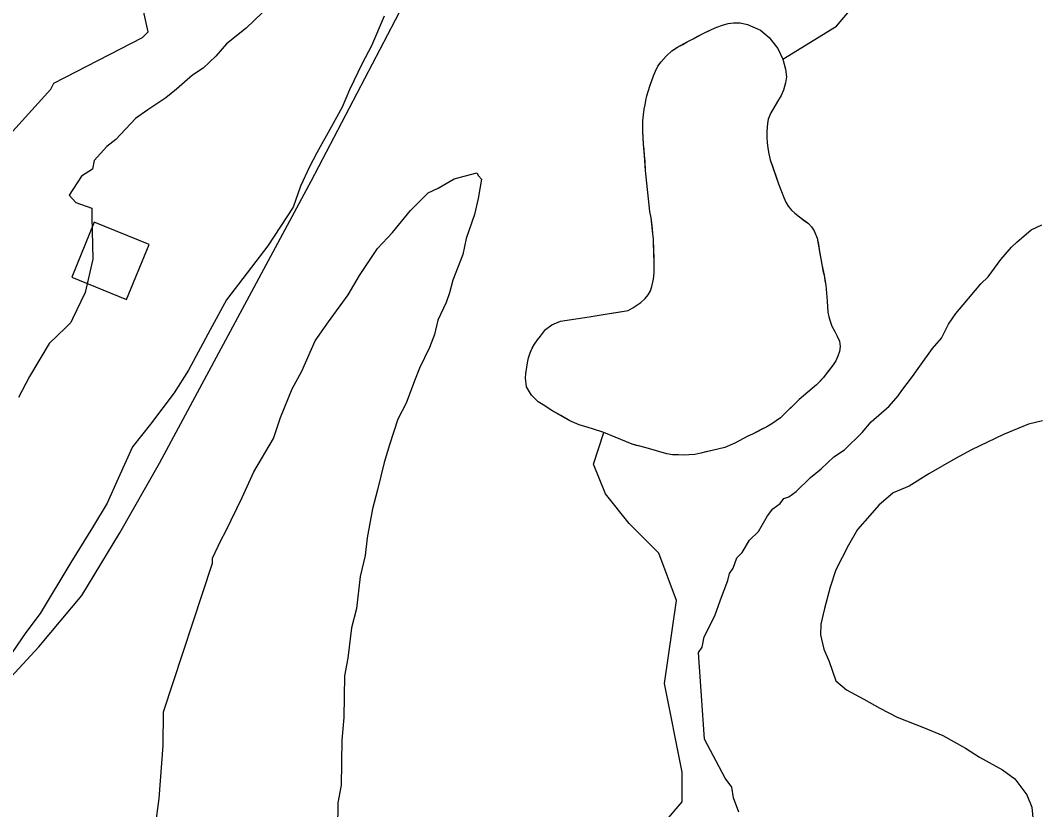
# Model space of a CAD drawing. Extents: x 3245246 to 3283090, y 806824 to 832173.
# Drawn here: x 3269522 to 3270208, y 828665 to 829197 of the extents above; entities that cross this region are included whole.
import ezdxf

# ---------------------------------------------------------------- set-up
doc = ezdxf.new("R2010")
doc.units = 0
for name, color, linetype in [('V-BLDG-OTLN', 7, 'Continuous'), ('V-ROAD-CNTR', 7, 'Continuous'), ('V-SITE-VEGE', 7, 'Continuous'), ('V-TOPO-SHOR', 7, 'Continuous')]:
    doc.layers.add(name, color=color, linetype=linetype)

msp = doc.modelspace()

# ---------------------------------------------------------------- linework, layer by layer
at = {"layer": 'V-BLDG-OTLN'}
msp.add_lwpolyline([(3269593.68, 829009.14), (3269608.78, 829046.18), (3269571.75, 829061.28), (3269556.64, 829024.24)], close=True, dxfattribs=at)
at = {"layer": 'V-ROAD-CNTR'}
msp.add_lwpolyline([(3269510.21, 828748.5), (3269534.36, 828774.77), (3269563.43, 828809.35), (3269589.01, 828851.6), (3269615.85, 828898.7), (3269718.04, 829088.9), (3269857.77, 829356.26), (3269916.75, 829461.6), (3269943.61, 829509.82), (3269967.62, 829543.7), (3269996.04, 829581.54), (3270018.32, 829608.44), (3270046.67, 829640.72), (3270086.6, 829681.22), (3270129.06, 829718.95), (3270460.91, 830002.16)], dxfattribs=at)
at = {"layer": 'V-SITE-VEGE'}
for p, q in [((3269698.47, 829215.56), (3269674.32, 829192.07)), ((3269767.35, 829200.3), (3269758.73, 829180.17)), ((3269674.32, 829192.07), (3269661.07, 829181.53)), ((3269982.12, 829188.35), (3269988.15, 829191.31)), ((3269988.15, 829191.31), (3269991.61, 829192.78)), ((3269991.61, 829192.78), (3269995.51, 829194.24)), ((3269995.51, 829194.24), (3269999.4, 829195.38)), ((3269999.4, 829195.38), (3270003.05, 829195.74)), ((3270003.05, 829195.74), (3270007.35, 829195.65)), ((3270007.35, 829195.65), (3270012.3, 829194.66)), ((3270012.3, 829194.66), (3270021.05, 829190.71)), ((3270021.05, 829190.71), (3270026.92, 829185.95)), ((3269965.14, 829179.33), (3269971.74, 829182.94)), ((3269971.74, 829182.94), (3269975.76, 829184.95)), ((3269975.76, 829184.95), (3269982.12, 829188.35)), ((3270026.92, 829185.95), (3270032.83, 829178.42)), ((3269661.07, 829181.53), (3269653.81, 829173.29)), ((3269758.73, 829180.17), (3269752.61, 829168.34)), ((3269957.61, 829173.31), (3269961.34, 829176.87)), ((3269961.34, 829176.87), (3269965.14, 829179.33)), ((3270032.83, 829178.42), (3270036.31, 829171.16)), ((3269653.81, 829173.29), (3269645.35, 829165.07)), ((3269951.95, 829166.58), (3269954.11, 829169.4)), ((3269954.11, 829169.4), (3269957.61, 829173.31)), ((3270036.31, 829171.16), (3270038.05, 829164.61)), ((3269645.35, 829165.07), (3269638.14, 829160.41)), ((3269752.61, 829168.34), (3269744.02, 829150.59)), ((3269948.93, 829159.91), (3269950.33, 829163.19)), ((3269950.33, 829163.19), (3269951.95, 829166.58)), ((3270038.05, 829164.61), (3270038.71, 829159.29)), ((3269638.14, 829160.41), (3269627.29, 829151.03)), ((3269946.57, 829153), (3269948.93, 829159.91)), ((3270038.71, 829159.29), (3270037.96, 829155.33)), ((3269627.29, 829151.03), (3269620.06, 829145.18)), ((3269744.02, 829150.59), (3269739.09, 829138.75)), ((3269944.55, 829146.42), (3269946.57, 829153)), ((3270036.75, 829150.39), (3270035.12, 829146.78)), ((3270037.96, 829155.33), (3270036.75, 829150.39)), ((3269620.06, 829145.18), (3269608.03, 829137.01)), ((3269943.32, 829140.37), (3269943.83, 829143.45)), ((3269943.83, 829143.45), (3269944.55, 829146.42)), ((3270032.72, 829142.64), (3270030.09, 829138.5)), ((3270035.12, 829146.78), (3270032.72, 829142.64)), ((3269608.03, 829137.01), (3269599.61, 829131.17)), ((3269739.09, 829138.75), (3269731.76, 829125.75)), ((3269942.18, 829133.66), (3269942.7, 829137.4)), ((3269942.7, 829137.4), (3269943.32, 829140.37)), ((3270028.14, 829135), (3270026.39, 829130.73)), ((3270030.09, 829138.5), (3270028.14, 829135)), ((3269599.61, 829131.17), (3269586.31, 829117.06)), ((3269941.83, 829122.51), (3269941.87, 829129.58)), ((3269941.87, 829129.58), (3269942.18, 829133.66)), ((3270026.39, 829130.73), (3270025.88, 829127.76)), ((3269731.76, 829125.75), (3269721.98, 829108.02)), ((3269942.3, 829113.88), (3269941.83, 829122.51)), ((3270025.88, 829127.76), (3270025.44, 829122.58)), ((3270025.44, 829122.58), (3270025.46, 829118.27)), ((3269586.31, 829117.06), (3269580.29, 829112.38)), ((3270025.46, 829118.27), (3270025.71, 829114.96)), ((3270025.71, 829114.96), (3270026.19, 829111.3)), ((3269580.29, 829112.38), (3269571.82, 829102.97)), ((3269721.98, 829108.02), (3269717.09, 829098.56)), ((3269943.02, 829106.25), (3269942.3, 829113.88)), ((3270026.19, 829111.3), (3270026.88, 829107.31)), ((3269571.82, 829102.97), (3269570.55, 829097.03)), ((3269943.58, 829096.18), (3269943.02, 829106.25)), ((3270026.88, 829107.31), (3270027.78, 829103.31)), ((3270027.78, 829103.31), (3270033.29, 829087.18)), ((3269570.55, 829097.03), (3269563.34, 829092.36)), ((3269717.09, 829098.56), (3269710.95, 829085.54)), ((3269814.6, 829090.49), (3269829.85, 829094.62)), ((3269829.85, 829094.62), (3269830.9, 829092.43)), ((3269946.41, 829068.51), (3269943.58, 829096.18)), ((3269563.34, 829092.36), (3269554.82, 829079.38)), ((3269803.66, 829084.13), (3269814.6, 829090.49)), ((3269833.04, 829090.23), (3269830.69, 829077.25)), ((3269830.9, 829092.43), (3269833.04, 829090.23)), ((3270033.29, 829087.18), (3270035.39, 829082.05)), ((3269710.95, 829085.54), (3269705.99, 829071.31)), ((3269785.01, 829069.21), (3269797.11, 829080.97)), ((3269797.11, 829080.97), (3269803.66, 829084.13)), ((3270035.39, 829082.05), (3270036.95, 829077.82)), ((3269554.82, 829079.38), (3269559.51, 829074.55)), ((3269559.51, 829074.55), (3269570.18, 829070.83)), ((3269830.69, 829077.25), (3269828.37, 829066.43)), ((3270036.95, 829077.82), (3270038.32, 829074.81)), ((3270038.32, 829074.81), (3270039.81, 829072.13)), ((3269570.18, 829070.83), (3269570.1, 829064.87)), ((3269705.99, 829071.31), (3269688.95, 829045.35)), ((3269772.87, 829054.19), (3269785.01, 829069.21)), ((3269828.37, 829066.43), (3269822.72, 829050.23)), ((3269947.42, 829064.29), (3269946.41, 829068.51)), ((3270039.81, 829072.13), (3270041.96, 829069.43)), ((3270041.96, 829069.43), (3270044.24, 829067.39)), ((3270044.24, 829067.39), (3270047.5, 829064.78)), ((3269570.1, 829064.87), (3269570.89, 829036.27)), ((3269948.62, 829053.44), (3269947.42, 829064.29)), ((3270047.5, 829064.78), (3270053.47, 829060.35)), ((3270053.47, 829060.35), (3270055.63, 829058.09)), ((3270203.69, 829056.03), (3270210.89, 829059.51)), ((3269762.96, 829043.48), (3269772.87, 829054.19)), ((3269948.88, 829050.01), (3269948.62, 829053.44)), ((3270055.63, 829058.09), (3270057.34, 829055.4)), ((3270057.34, 829055.4), (3270059.45, 829050.5)), ((3270194.05, 829047.83), (3270203.69, 829056.03)), ((3269822.72, 829050.23), (3269820.4, 829039.42)), ((3269949.26, 829042.05), (3269948.88, 829050.01)), ((3270059.45, 829050.5), (3270062.48, 829032.65)), ((3270190.43, 829044.31), (3270194.05, 829047.83)), ((3269688.95, 829045.35), (3269661.04, 829008.81)), ((3269750.77, 829025.2), (3269762.96, 829043.48)), ((3269820.4, 829039.42), (3269813.65, 829022.16)), ((3269949.49, 829032.33), (3269949.26, 829042.05)), ((3270183.17, 829036.07), (3270190.43, 829044.31)), ((3269570.89, 829036.27), (3269565.81, 829013.71)), ((3269949.38, 829027.14), (3269949.49, 829032.33)), ((3270062.48, 829032.65), (3270063.99, 829025.44)), ((3270177.1, 829027.82), (3270183.17, 829036.07)), ((3269742.99, 829012.29), (3269750.77, 829025.2)), ((3269949.07, 829022.84), (3269949.38, 829027.14)), ((3270063.99, 829025.44), (3270065.17, 829018.79)), ((3270174.66, 829024.28), (3270177.1, 829027.82)), ((3269813.65, 829022.16), (3269811.36, 829013.51)), ((3269947.96, 829017.89), (3269949.07, 829022.84)), ((3270065.17, 829018.79), (3270066.15, 829008.05)), ((3270157.73, 829005.45), (3270169.83, 829019.58)), ((3270169.83, 829019.58), (3270174.66, 829024.28)), ((3269565.81, 829013.71), (3269557.23, 828995.96)), ((3269729.72, 828994.03), (3269742.99, 829012.29)), ((3269811.36, 829013.51), (3269809.1, 829007.03)), ((3269943.26, 829009.71), (3269945.42, 829012.32)), ((3269945.42, 829012.32), (3269946.91, 829014.93)), ((3269946.91, 829014.93), (3269947.96, 829017.89)), ((3269661.04, 829008.81), (3269650.04, 828988.71)), ((3269809.1, 829007.03), (3269803.51, 828995.17)), ((3269935.06, 829003.48), (3269940.55, 829007.12)), ((3269940.55, 829007.12), (3269943.26, 829009.71)), ((3270066.15, 829008.05), (3270066.54, 829000.64)), ((3270152.88, 828999.57), (3270157.73, 829005.45)), ((3269905.66, 828997.38), (3269914.98, 828999.06)), ((3269914.98, 828999.06), (3269931.82, 829001.67)), ((3269931.82, 829001.67), (3269935.06, 829003.48)), ((3270066.54, 829000.64), (3270067.14, 828997.43)), ((3270148.01, 828992.48), (3270152.88, 828999.57)), ((3269556, 828993.6), (3269552.38, 828990.07)), ((3269557.23, 828995.96), (3269556, 828993.6)), ((3269720.86, 828981.14), (3269729.72, 828994.03)), ((3269803.51, 828995.17), (3269801.2, 828985.44)), ((3269876.1, 828988.85), (3269880.48, 828991.96)), ((3269880.48, 828991.96), (3269886.38, 828994.48)), ((3269886.38, 828994.48), (3269905.66, 828997.38)), ((3270067.14, 828997.43), (3270068.07, 828994.43)), ((3270068.07, 828994.43), (3270069.32, 828991.2)), ((3270069.32, 828991.2), (3270071.23, 828987.4)), ((3270143.12, 828983.02), (3270148.01, 828992.48)), ((3269552.38, 828990.07), (3269541.51, 828979.5)), ((3269650.04, 828988.71), (3269635.37, 828961.52)), ((3269801.2, 828985.44), (3269797.83, 828976.81)), ((3269870.87, 828981.89), (3269872.8, 828984.28)), ((3269872.8, 828984.28), (3269876.1, 828988.85)), ((3270071.23, 828987.4), (3270072.93, 828984.38)), ((3270072.93, 828984.38), (3270074.4, 828980.93)), ((3269541.51, 828979.5), (3269528.1, 828957.06)), ((3269711.89, 828960.65), (3269720.86, 828981.14)), ((3269867.1, 828976.23), (3269868.71, 828978.96)), ((3269868.71, 828978.96), (3269870.87, 828981.89)), ((3270074.99, 828977.49), (3270074.37, 828974.08)), ((3270074.4, 828980.93), (3270074.99, 828977.49)), ((3270137.06, 828975.96), (3270143.12, 828983.02)), ((3269797.83, 828976.81), (3269791.12, 828962.8)), ((3269864.75, 828969.76), (3269865.82, 828973.06)), ((3269865.82, 828973.06), (3269867.1, 828976.23)), ((3270073.41, 828970.79), (3270072.02, 828967.83)), ((3270074.37, 828974.08), (3270073.41, 828970.79)), ((3270128.56, 828964.17), (3270137.06, 828975.96)), ((3269862.87, 828959.21), (3269864.02, 828966.36)), ((3269864.02, 828966.36), (3269864.75, 828969.76)), ((3270070.19, 828965), (3270065.42, 828959.03)), ((3270072.02, 828967.83), (3270070.19, 828965)), ((3270123.69, 828957.09), (3270128.56, 828964.17)), ((3269528.1, 828957.06), (3269520.75, 828942.87)), ((3269635.37, 828961.52), (3269625.62, 828946.17)), ((3269705.22, 828948.81), (3269711.89, 828960.65)), ((3269791.12, 828962.8), (3269787.75, 828954.17)), ((3269862.58, 828956.01), (3269862.87, 828959.21)), ((3270063.6, 828956.53), (3270058.97, 828951.44)), ((3270065.42, 828959.03), (3270063.6, 828956.53)), ((3270116.42, 828947.66), (3270123.69, 828957.09)), ((3269787.75, 828954.17), (3269782.11, 828939.06)), ((3269863.23, 828950.14), (3269862.58, 828956.01)), ((3269866.75, 828944.65), (3269863.23, 828950.14)), ((3270058.97, 828951.44), (3270047.27, 828941.64)), ((3269625.62, 828946.17), (3269609.84, 828924.95)), ((3269697.35, 828929.39), (3269705.22, 828948.81)), ((3269871.29, 828940.02), (3269866.75, 828944.65)), ((3270107.93, 828937.06), (3270113.99, 828944.12)), ((3270113.99, 828944.12), (3270116.42, 828947.66)), ((3269782.11, 828939.06), (3269776.54, 828928.29)), ((3269874.67, 828937.96), (3269871.29, 828940.02)), ((3269880.44, 828934.19), (3269874.67, 828937.96)), ((3270047.27, 828941.64), (3270034.63, 828929.32)), ((3270095.87, 828926.5), (3270107.93, 828937.06)), ((3269692.82, 828915.35), (3269697.35, 828929.39)), ((3269892.55, 828927.31), (3269880.44, 828934.19)), ((3270034.63, 828929.32), (3270028.69, 828925.25)), ((3269609.84, 828924.95), (3269597.71, 828909.63)), ((3269776.54, 828928.29), (3269770.87, 828911.01)), ((3269898.79, 828924.63), (3269892.55, 828927.31)), ((3269904.83, 828922.84), (3269898.79, 828924.63)), ((3269907.79, 828921.79), (3269904.83, 828922.84)), ((3270025.33, 828923.22), (3270015.73, 828918.35)), ((3270028.69, 828925.25), (3270025.33, 828923.22)), ((3270089.82, 828919.44), (3270095.87, 828926.5)), ((3270201.87, 828925.03), (3270185.1, 828918.11)), ((3270211.43, 828927.27), (3270201.87, 828925.03)), ((3269679.49, 828892.75), (3269692.82, 828915.35)), ((3269915.46, 828919.3), (3269907.79, 828921.79)), ((3269934.51, 828911.49), (3269915.46, 828919.3)), ((3270012.72, 828916.98), (3270003.94, 828912.09)), ((3270015.73, 828918.35), (3270012.72, 828916.98)), ((3270077.74, 828907.7), (3270089.82, 828919.44)), ((3270185.1, 828918.11), (3270163.51, 828907.69)), ((3269597.71, 828909.63), (3269587.89, 828888.33)), ((3269770.87, 828911.01), (3269767.45, 828899.12)), ((3269944.07, 828908.96), (3269934.51, 828911.49)), ((3269957.9, 828905.02), (3269944.07, 828908.96)), ((3269997.14, 828909.15), (3269988.54, 828907.23)), ((3270003.94, 828912.09), (3269997.14, 828909.15)), ((3269961.86, 828904.38), (3269957.9, 828905.02)), ((3269969.37, 828904.11), (3269961.86, 828904.38)), ((3269972.91, 828904.26), (3269969.37, 828904.11)), ((3269976.78, 828904.61), (3269972.91, 828904.26)), ((3269980.99, 828905.41), (3269976.78, 828904.61)), ((3269988.54, 828907.23), (3269980.99, 828905.41)), ((3270062.08, 828894.81), (3270070.53, 828903.03)), ((3270070.53, 828903.03), (3270077.74, 828907.7)), ((3270152.71, 828901.89), (3270134.69, 828891.42)), ((3270163.51, 828907.69), (3270152.71, 828901.89)), ((3269767.45, 828899.12), (3269762.85, 828880.74)), ((3270054.85, 828888.96), (3270062.08, 828894.81)), ((3269587.89, 828888.33), (3269580.51, 828871.75)), ((3269671.65, 828875.51), (3269679.49, 828892.75)), ((3270045.19, 828879.56), (3270054.85, 828888.96)), ((3270134.69, 828891.42), (3270121.47, 828883.27)), ((3270121.47, 828883.27), (3270110.69, 828878.65)), ((3269660.48, 828852.88), (3269671.65, 828875.51)), ((3269762.85, 828880.74), (3269759.42, 828867.77)), ((3270034.35, 828871.38), (3270036.78, 828874.92)), ((3270036.78, 828874.92), (3270040.37, 828876.06)), ((3270040.37, 828876.06), (3270045.19, 828879.56)), ((3270110.69, 828878.65), (3270101.04, 828870.45)), ((3269580.51, 828871.75), (3269570.75, 828855.21)), ((3269759.42, 828867.77), (3269755.89, 828848.29)), ((3270025.9, 828863.16), (3270029.54, 828867.87)), ((3270029.54, 828867.87), (3270034.35, 828871.38)), ((3270101.04, 828870.45), (3270094.99, 828863.38)), ((3270019.79, 828852.52), (3270025.9, 828863.16)), ((3270094.99, 828863.38), (3270086.52, 828853.97)), ((3269570.75, 828855.21), (3269556.12, 828831.59)), ((3270086.52, 828853.97), (3270080.42, 828843.34)), ((3269657.14, 828846.42), (3269660.48, 828852.88)), ((3269755.89, 828848.29), (3269754.64, 828836.38)), ((3270008.88, 828838.38), (3270013.76, 828846.65)), ((3270013.76, 828846.65), (3270019.79, 828852.52)), ((3269651.55, 828834.56), (3269657.14, 828846.42)), ((3270080.42, 828843.34), (3270071.85, 828826.78)), ((3269651.5, 828831.31), (3269651.55, 828834.56)), ((3269754.64, 828836.38), (3269751.19, 828822.32)), ((3270002.77, 828827.74), (3270005.25, 828834.85)), ((3270005.25, 828834.85), (3270008.88, 828838.38)), ((3269556.12, 828831.59), (3269535.4, 828797.33)), ((3269618.64, 828730.87), (3269651.5, 828831.31)), ((3270000.34, 828824.2), (3270002.77, 828827.74)), ((3270071.85, 828826.78), (3270068.11, 828814.92)), ((3269751.19, 828822.32), (3269748.72, 828800.66)), ((3269994.14, 828806.42), (3269999.08, 828819.46)), ((3269999.08, 828819.46), (3270000.34, 828824.2)), ((3270068.11, 828814.92), (3270064.34, 828800.68)), ((3269990.41, 828795.75), (3269994.14, 828806.42)), ((3269748.72, 828800.66), (3269745.28, 828787.69)), ((3270064.34, 828800.68), (3270061.81, 828789.99)), ((3269535.4, 828797.33), (3269525.69, 828784.37)), ((3269983.07, 828781.56), (3269990.41, 828795.75)), ((3269745.28, 828787.69), (3269742.82, 828767.11)), ((3270061.81, 828789.99), (3270061.7, 828782.84)), ((3269525.69, 828784.37), (3269513.53, 828766.67)), ((3269981.78, 828774.43), (3269983.07, 828781.56)), ((3270061.7, 828782.84), (3270063.96, 828773.29)), ((3269979.35, 828770.89), (3269981.78, 828774.43)), ((3270063.96, 828773.29), (3270067.41, 828764.9)), ((3269742.82, 828767.11), (3269740.49, 828755.21)), ((3269983.29, 828712.47), (3269979.35, 828770.89)), ((3270067.41, 828764.9), (3270071.99, 828751.73)), ((3269740.49, 828755.21), (3269740.1, 828727)), ((3270071.99, 828751.73), (3270079.06, 828745.68)), ((3270079.06, 828745.68), (3270090.88, 828739.56)), ((3270090.88, 828739.56), (3270101.52, 828733.45)), ((3269618.33, 828708.09), (3269618.64, 828730.87)), ((3270101.52, 828733.45), (3270113.34, 828727.33)), ((3269740.1, 828727), (3269738.8, 828711.83)), ((3270113.34, 828727.33), (3270132.3, 828719.92)), ((3270132.3, 828719.92), (3270144.14, 828714.99)), ((3269738.8, 828711.83), (3269738.38, 828681.46)), ((3269997.22, 828686.07), (3269983.29, 828712.47)), ((3270144.14, 828714.99), (3270159.51, 828706.44)), ((3269615.66, 828672.33), (3269618.33, 828708.09)), ((3270159.51, 828706.44), (3270168.95, 828700.35)), ((3270168.95, 828700.35), (3270184.32, 828691.8)), ((3270184.32, 828691.8), (3270192.57, 828685.72)), ((3270001.9, 828680.05), (3269997.22, 828686.07)), ((3270192.57, 828685.72), (3270200.76, 828674.89)), ((3269738.38, 828681.46), (3269736.04, 828669.56)), ((3270002.99, 828672.88), (3270001.9, 828680.05)), ((3269613.23, 828653.92), (3269615.66, 828672.33)), ((3269736.04, 828669.56), (3269735.8, 828652.21)), ((3270006.43, 828663.31), (3270002.99, 828672.88)), ((3270200.76, 828674.89), (3270204.22, 828666.5)), ((3270204.22, 828666.5), (3270205.24, 828654.58))]:
    msp.add_line(p, q, dxfattribs=at)
at = {"layer": 'V-TOPO-SHOR'}
for points in [[(3270036.31, 829171.16), (3270072.5, 829193.47), (3270092.49, 829217.43), (3270096.5, 829245.39), (3270104.5, 829281.34), (3270104.52, 829313.3), (3270092.54, 829345.26), (3270088.56, 829361.25), (3270084.58, 829405.19), (3270088.59, 829445.13), (3270108.58, 829485.07), (3270124.58, 829517.02), (3270132.58, 829536.99), (3270140.57, 829556.96), (3270152.57, 829572.94), (3270172.55, 829600.89), (3270192.53, 829624.85), (3270224.5, 829648.81), (3270252.47, 829664.77), (3270260.46, 829668.76), (3270280.44, 829676.75), (3270304.42, 829692.71)], [(3269486.61, 829089.4), (3269542.57, 829151.09), (3269544.5, 829154.95), (3269604.3, 829185.78), (3269608.16, 829189.64), (3269600.46, 829224.36), (3269602.4, 829251.36), (3269598.55, 829280.29), (3269590.85, 829309.22), (3269577.36, 829328.52)], [(3270047.27, 828941.64), (3270037.12, 828931.81), (3270034.63, 828929.32), (3270028.69, 828925.25), (3270025.33, 828923.22), (3270021.65, 828921.32), (3270015.73, 828918.35), (3270012.72, 828916.98), (3270003.94, 828912.09), (3269997.14, 828909.15), (3269988.54, 828907.23), (3269984.21, 828906.22), (3269980.99, 828905.41), (3269976.78, 828904.61), (3269972.91, 828904.26), (3269969.37, 828904.11), (3269965.83, 828904.19), (3269961.86, 828904.38), (3269957.9, 828905.02), (3269944.07, 828908.96), (3269940.56, 828909.92), (3269937.48, 828910.65), (3269934.51, 828911.49), (3269915.46, 828919.3), (3269907.79, 828921.79), (3269904.83, 828922.84), (3269901.86, 828923.68), (3269898.79, 828924.63), (3269892.55, 828927.31), (3269886.55, 828930.75), (3269880.44, 828934.19), (3269874.67, 828937.96), (3269871.29, 828940.02), (3269866.75, 828944.65), (3269863.23, 828950.14), (3269862.58, 828956.01), (3269862.87, 828959.2), (3269863.51, 828963.39), (3269864.02, 828966.36), (3269864.75, 828969.76), (3269865.82, 828973.06), (3269867.1, 828976.23), (3269868.71, 828978.96), (3269870.87, 828981.89), (3269872.8, 828984.28), (3269876.1, 828988.85), (3269880.48, 828991.96), (3269886.38, 828994.48), (3269905.66, 828997.38), (3269914.98, 828999.06), (3269925.17, 829000.6), (3269931.82, 829001.67), (3269935.06, 829003.48), (3269940.55, 829007.12), (3269943.26, 829009.71), (3269945.42, 829012.31), (3269946.91, 829014.93), (3269947.96, 829017.89), (3269949.06, 829022.84), (3269949.38, 829027.14), (3269949.49, 829032.33), (3269949.38, 829037.3), (3269949.26, 829042.05), (3269949.01, 829046.03), (3269948.88, 829050.01), (3269948.62, 829053.44), (3269948.25, 829056.76), (3269947.78, 829060.75), (3269947.42, 829064.29), (3269946.41, 829068.51), (3269943.58, 829096.18), (3269943.27, 829102.48), (3269943.02, 829106.25), (3269942.66, 829110.01), (3269942.3, 829113.88), (3269941.97, 829118.86), (3269941.83, 829122.51), (3269941.8, 829126.48), (3269941.87, 829129.58), (3269942.18, 829133.66), (3269942.7, 829137.4), (3269943.32, 829140.37), (3269943.83, 829143.45), (3269944.55, 829146.42), (3269945.5, 829149.38), (3269946.57, 829153), (3269947.64, 829156.18), (3269948.93, 829159.91), (3269950.33, 829163.19), (3269951.95, 829166.58), (3269954.1, 829169.4), (3269957.61, 829173.31), (3269961.34, 829176.87), (3269965.14, 829179.33), (3269968.72, 829181.24), (3269971.74, 829182.94), (3269975.76, 829184.95), (3269978.44, 829186.44), (3269982.12, 829188.35), (3269985.14, 829189.83), (3269988.15, 829191.31)], [(3269988.15, 829191.31), (3269991.61, 829192.78), (3269995.51, 829194.24), (3269999.4, 829195.38), (3270003.05, 829195.74), (3270007.35, 829195.65), (3270012.3, 829194.66), (3270021.05, 829190.71), (3270026.92, 829185.95), (3270032.83, 829178.42), (3270036.31, 829171.16), (3270038.05, 829164.61), (3270038.71, 829159.29), (3270037.96, 829155.33), (3270036.75, 829150.39), (3270035.13, 829146.78), (3270032.72, 829142.64), (3270030.09, 829138.5), (3270028.14, 829135), (3270026.39, 829130.73), (3270025.88, 829127.76), (3270025.44, 829122.58), (3270025.46, 829118.27), (3270025.71, 829114.96), (3270026.19, 829111.3), (3270026.88, 829107.31), (3270027.78, 829103.31), (3270029.23, 829098.97), (3270032.25, 829090.4), (3270033.29, 829087.18), (3270035.39, 829082.05), (3270036.95, 829077.82), (3270038.32, 829074.81), (3270039.81, 829072.13), (3270041.96, 829069.43), (3270044.24, 829067.39), (3270047.5, 829064.78), (3270050.65, 829062.51), (3270053.47, 829060.35), (3270055.63, 829058.09), (3270057.34, 829055.4), (3270059.45, 829050.5), (3270060.24, 829046.18), (3270061.01, 829041.19), (3270061.8, 829036.64), (3270062.48, 829032.65), (3270063.28, 829028.66), (3270063.99, 829025.44), (3270064.58, 829022), (3270065.17, 829018.79), (3270066.15, 829008.05), (3270066.29, 829004.41), (3270066.54, 829000.64), (3270067.14, 828997.43), (3270068.07, 828994.43), (3270069.32, 828991.2), (3270071.23, 828987.4), (3270072.93, 828984.38), (3270074.4, 828980.93), (3270074.99, 828977.49), (3270074.37, 828974.08), (3270073.41, 828970.79), (3270072.02, 828967.83), (3270070.19, 828965), (3270067.35, 828961.42), (3270065.43, 828959.03), (3270063.6, 828956.53), (3270061.34, 828954.04), (3270058.97, 828951.44), (3270047.27, 828941.64)], [(3269944.43, 828642.26), (3269968.41, 828670.21), (3269968.42, 828690.18), (3269956.46, 828750.11), (3269964.48, 828806.03), (3269952.51, 828838), (3269932.54, 828857.98), (3269916.57, 828877.96), (3269908.59, 828897.94), (3269915.46, 828919.3)]]:
    msp.add_lwpolyline(points, dxfattribs=at)

doc.saveas('drawing.dxf')
